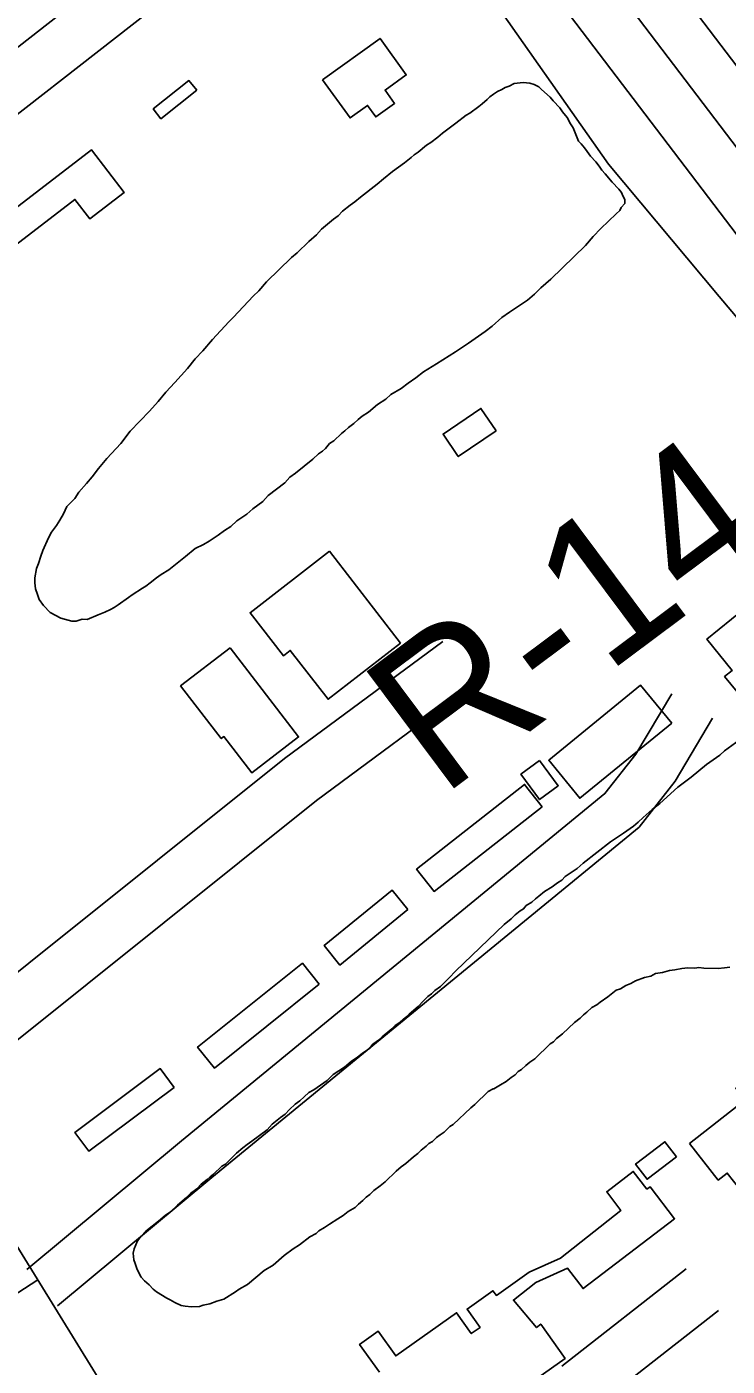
# Model space of a CAD drawing. Extents: x 3892998 to 3931244, y 278583 to 304547.
# Drawn here: x 3901838 to 3902236, y 300842 to 301603 of the extents above; entities that cross this region are included whole.
import ezdxf

# ---------------------------------------------------------------- set-up
doc = ezdxf.new("R2010")
doc.units = 0
for name, color, linetype in [('V-BLDG-OTLN', 7, 'Continuous'), ('V-LEVE-TOET', 7, 'Continuous'), ('V-RIVR-EDGE', 7, 'Continuous'), ('V-RIVR-RANG-IDEN', 7, 'Continuous'), ('V-ROAD-CNTR', 7, 'Continuous'), ('V-SITE-VEGE', 7, 'Continuous'), ('V-SURV-LINE', 7, 'Continuous')]:
    doc.layers.add(name, color=color, linetype=linetype)

msp = doc.modelspace()

# ---------------------------------------------------------------- linework, layer by layer
at = {"layer": 'V-BLDG-OTLN'}
for points in [[(3902006.02, 301573.04), (3902038.67, 301596.49), (3902053.58, 301575.72), (3902041.55, 301567.09), (3902046.96, 301559.55), (3902036.24, 301551.85), (3902031.55, 301558.38), (3902021.65, 301551.27)], [(3901934.43, 301567.03), (3901914.09, 301550.86), (3901909.7, 301556.39), (3901930.04, 301572.56)], [(3901811.62, 301463.8), (3901801.25, 301477.3), (3901806.71, 301481.5), (3901801.39, 301488.43), (3901818.02, 301501.2), (3901823.62, 301493.9), (3901874.72, 301533.12), (3901893.24, 301509), (3901873.65, 301493.96), (3901865.22, 301504.94)], [(3902104.62, 301373.37), (3902083.13, 301358.79), (3902074.46, 301371.57), (3902095.95, 301386.15)], [(3902009.84, 301304.96), (3902050.26, 301252.74), (3902009.08, 301220.86), (3901987.61, 301248.59), (3901983.71, 301245.56), (3901964.75, 301270.05)], [(3902252.54, 301277.74), (3902281.06, 301242.47), (3902253.16, 301219.91), (3902246.1, 301228.64), (3902241.59, 301224.99), (3902234.54, 301233.7), (3902238.86, 301237.2), (3902224.45, 301255.02)], [(3901953.45, 301250.05), (3901992.32, 301199.44), (3901965.74, 301179.03), (3901949.9, 301199.65), (3901948.35, 301198.46), (3901925.32, 301228.45)], [(3902204.46, 301207.19), (3902152.21, 301164.54), (3902134.54, 301186.18), (3902186.78, 301228.84)], [(3902129.39, 301186.05), (3902139.96, 301171.7), (3902129.3, 301163.83), (3902118.72, 301178.18)], [(3902130.75, 301159.75), (3902069.39, 301111.58), (3902059.45, 301124.24), (3902120.81, 301172.41)], [(3902054.53, 301101.27), (3902015.86, 301069.72), (3902006.83, 301080.8), (3902045.49, 301112.35)], [(3902004.09, 301058.84), (3901944.54, 301011.16), (3901934.96, 301023.11), (3901994.51, 301070.8)], [(3901921.68, 301000.21), (3901873.15, 300963.93), (3901865.17, 300974.61), (3901913.71, 301010.88)], [(3902214.6, 300968.28), (3902246.09, 300992.92), (3902240.81, 300999.67), (3902252.25, 301008.62), (3902265.04, 300992.27), (3902267.75, 300994.39), (3902276.35, 300983.4), (3902258.2, 300969.21), (3902265.56, 300959.8), (3902243.19, 300942.3), (3902235.99, 300951.5), (3902230.87, 300947.49)], [(3902207.15, 300960.69), (3902190.42, 300948), (3902183.87, 300956.62), (3902200.61, 300969.32)]]:
    msp.add_lwpolyline(points, close=True, dxfattribs=at)
msp.add_lwpolyline([(3902038.32, 300838.25), (3902027.07, 300854.12), (3902037.65, 300861.62), (3902047.6, 300847.59), (3902082.12, 300872.07), (3902090.52, 300860.22), (3902095.52, 300863.76), (3902088.13, 300874.17), (3902102.86, 300884.61), (3902104.77, 300881.93), (3902123.41, 300895.14), (3902141.27, 300903.2), (3902175.57, 300930.3), (3902167.48, 300940.91), (3902182.63, 300952.46), (3902190.33, 300942.35), (3902192.16, 300943.75), (3902206.08, 300925.5), (3902154.05, 300885.83), (3902145.26, 300897.35), (3902127.27, 300889.28), (3902114.51, 300879.27), (3902127.62, 300863.7), (3902130.02, 300865.63), (3902143.85, 300846.12), (3902117.44, 300827.4)], dxfattribs=at)
at = {"layer": 'V-LEVE-TOET'}
for points in [[(3902168.5, 301524.99), (3902038.75, 301709.7), (3901918.52, 301871.44), (3901809.01, 302021.76), (3901745.83, 302106), (3901659.68, 302197.36), (3901594.38, 302275.41)], [(3902294.62, 301510.73), (3902197.85, 301638.11), (3902121.23, 301740.55), (3902005.81, 301894.77), (3901928.38, 302001.93), (3901853.67, 302102.12), (3901790.35, 302182.01), (3901710.99, 302274.59), (3901708.72, 302277.38)], [(3902735.31, 300761.97), (3902652.53, 300877.86), (3902578.42, 300989.8), (3902501.47, 301102.26), (3902415.56, 301218.68), (3902321.71, 301342.83), (3902231.36, 301449.82), (3902168.5, 301524.99)]]:
    msp.add_lwpolyline(points, dxfattribs=at)
at = {"layer": 'V-RIVR-EDGE'}
msp.add_spline([(3901800, 302280.75), (3901821.35, 302255.34), (3901852.83, 302218.35), (3901878.47, 302180.89), (3901907.49, 302131.77), (3901945.24, 302080.2), (3901978.64, 302034.47), (3902005.75, 302000.41), (3902060.94, 301932.77), (3902101.62, 301884.59), (3902148.1, 301829.11), (3902188.29, 301780.94), (3902273.02, 301676.32), (3902336.45, 301599.91), (3902373.23, 301550.29), (3902435.66, 301461.75), (3902481.16, 301400.45), (3902498.08, 301370.78), (3902573.59, 301268.61), (3902614.73, 301212.18), (3902639.89, 301174.72), (3902676.67, 301122.67), (3902702.33, 301090.07), (3902717.81, 301067.69), (3902729.44, 301058.92), (3902740.57, 301042.38), (3902748.78, 301020.99), (3902799.1, 300946.56), (3902823.28, 300904.74), (3902856.18, 300858.52), (3902877.48, 300828.85), (3902907.5, 300791.87), (3902952.98, 300723.76), (3902991.21, 300669.28), (3903039.12, 300603.11), (3903064.78, 300571.48), (3903083.18, 300547.64), (3903091.39, 300530.14), (3903107.84, 300506.3), (3903122.84, 300483.44), (3903163.5, 300427.49), (3903201.74, 300377.86), (3903235.14, 300335.05), (3903245.78, 300316.08), (3903281.58, 300261.11), (3903312.56, 300219.76), (3903345.46, 300170.63), (3903361.42, 300144.85), (3903395.3, 300097.17), (3903411.74, 300069.94), (3903428.65, 300032.02), (3903446.53, 299997.98), (3903470.24, 299963.44), (3903493.46, 299926.47), (3903530.23, 299871.51), (3903555.4, 299838.91), (3903589.29, 299796.09), (3903617.86, 299762.99), (3903644.98, 299729.9), (3903672.1, 299699.24), (3903702.08, 299649.63), (3903724.35, 299620.44), (3903758.25, 299583.45), (3903801.36, 299535.75), (3903821.21, 299511.9), (3903855.09, 299466.66), (3903910.27, 299394.65), (3903941.22, 299339.21), (3903956.21, 299315.86), (3903981.85, 299275.49), (3904009.44, 299236.08), (3904049.14, 299189.85), (3904076.74, 299156.27)], degree=3, dxfattribs=at)
at = {"layer": 'V-ROAD-CNTR'}
for points in [[(3901560.6, 301352.64), (3901734.12, 301476.6), (3901970.83, 301661.48), (3901989.33, 301680.68), (3901993.89, 301707.28), (3901978.26, 301738.87)], [(3901543.16, 301377.05), (3901716.16, 301500.64), (3901950.7, 301683.82), (3901961.32, 301694.85), (3901962.67, 301702.73), (3901951.37, 301725.56)], [(3901475.41, 301488.9), (3901950.21, 300718.64), (3902361.5, 300048.64), (3902781.22, 299367.23), (3903376.27, 298399.71), (3903987.16, 297400.84), (3904677.96, 296281.17)], [(3901766.64, 301012.96), (3901984.31, 301187.14), (3902074.31, 301253.72)], [(3901785.38, 300989.54), (3902002.61, 301163.36), (3902092.16, 301229.6)], [(3901837.96, 300896.72), (3901925.89, 300969.88), (3902166.49, 301167.23), (3902184.05, 301189.55), (3902204.51, 301223.84)], [(3901855.22, 300875.96), (3901943.09, 300949.06), (3902185.89, 301148.22), (3902206.35, 301174.23), (3902227.7, 301210.01)], [(3902142.08, 300841.77), (3902212.64, 300897.02)], [(3901844.05, 300890.86), (3901803.47, 300864.47)], [(3902160.57, 300818.15), (3902231.13, 300873.4)]]:
    msp.add_lwpolyline(points, dxfattribs=at)
at = {"layer": 'V-SITE-VEGE'}
for points in [[(3901943.47, 301425.42), (3901952.62, 301435.41), (3901955.39, 301438.09), (3901966.52, 301450), (3901969.69, 301453.07), (3901974.07, 301458.07), (3901988.35, 301471.88), (3901991.52, 301474.55), (3901998.26, 301481.07), (3902002.62, 301484.9), (3902005.41, 301487.98), (3902012.14, 301493.71), (3902014.9, 301495.62), (3902017.29, 301498.31), (3902021.64, 301501.75), (3902024.4, 301503.65), (3902027.57, 301506.33), (3902037.06, 301513.58), (3902040.62, 301516.64), (3902045.76, 301520.85), (3902052.48, 301525.81), (3902056.44, 301528.86), (3902058.02, 301530.4), (3902060.39, 301531.92), (3902065.14, 301535.74), (3902067.5, 301537.26), (3902071.46, 301540.32), (3902074.23, 301542.61), (3902081.74, 301548.34), (3902087.67, 301552.92), (3902089.64, 301554.06), (3902094.78, 301557.87), (3902096.75, 301559.4), (3902099.52, 301561.69), (3902101.11, 301563.23), (3902103.09, 301564.75), (3902105.46, 301566.27), (3902107.82, 301567.41), (3902109.79, 301568.54), (3902112.14, 301569.28), (3902114.9, 301570.8), (3902119.98, 301571.49), (3902123.88, 301571.03), (3902126.21, 301570.22), (3902128.91, 301569), (3902130.45, 301567.41), (3902135.45, 301563.03), (3902136.98, 301561.06), (3902140.81, 301557.09), (3902142.33, 301554.72), (3902145.01, 301551.55), (3902146.9, 301548.01), (3902148.42, 301545.65), (3902151.42, 301538.18), (3902152.95, 301536.59), (3902154.86, 301534.22), (3902156.39, 301532.24), (3902158.29, 301529.48), (3902161.36, 301526.31), (3902163.27, 301523.93), (3902164.79, 301521.56), (3902166.71, 301519.58), (3902170.53, 301514.83), (3902174.36, 301510.86), (3902175.89, 301508.89), (3902176.64, 301506.92), (3902177.78, 301504.96), (3902177.74, 301502.61), (3902175.75, 301500.31), (3902174.94, 301498.76), (3902172.96, 301496.84)], [(3902172.96, 301496.84), (3902164.23, 301488.41), (3902159.86, 301483.8), (3902155.48, 301478.8), (3902135.65, 301459.62), (3902130.1, 301454.64), (3902126.53, 301451.19), (3902122.56, 301447.75), (3902112.31, 301440.9), (3902107.96, 301437.85), (3902102.42, 301432.87), (3902098.46, 301429.82), (3902088.99, 301423.34), (3902081.49, 301418.4), (3902070.84, 301411.55), (3902063.35, 301407), (3902059, 301403.56), (3902054.65, 301400.51), (3902050.7, 301397.46), (3902044.79, 301394.05), (3902042.01, 301391.36), (3902037.27, 301388.32), (3902032.13, 301384.11), (3902028.58, 301381.83), (3902026.21, 301379.92), (3902023.83, 301377.62), (3902020.67, 301375.34), (3902018.68, 301373.42), (3902016.7, 301371.89), (3902012.34, 301367.67), (3902009.97, 301366.15), (3902007.59, 301363.46), (3902006, 301361.93), (3902003.63, 301360.41), (3902000.46, 301357.34), (3901990.57, 301349.31), (3901987.41, 301347.02), (3901984.62, 301343.95), (3901975.14, 301336.7), (3901971.96, 301333.24), (3901966.42, 301329.04), (3901962.86, 301325.98), (3901957.33, 301322.17), (3901953.77, 301319.11), (3901950.22, 301316.83), (3901946.66, 301314.16), (3901941.53, 301310.73), (3901938.37, 301308.83), (3901933.65, 301306.57), (3901928.11, 301301.98), (3901918.62, 301294.34), (3901914.28, 301291.68), (3901911.52, 301289.77), (3901907.96, 301287.1), (3901905.59, 301285.2), (3901903.62, 301284.06), (3901897.7, 301280.26), (3901895.72, 301278.73), (3901889.8, 301274.54), (3901887.43, 301273.02), (3901885.46, 301271.88), (3901882.31, 301270.37), (3901878.38, 301268.88), (3901872.1, 301266.25), (3901869.37, 301266.3), (3901865.84, 301265.19), (3901863.5, 301265.23), (3901857.28, 301266.89), (3901851.09, 301270.12), (3901847.26, 301274.09), (3901844.98, 301277.64), (3901843.85, 301280.39), (3901842.73, 301283.53), (3901842.4, 301287.05), (3901842.45, 301289.77), (3901843.32, 301295.22), (3901844.54, 301297.93), (3901845.78, 301302.21), (3901847, 301305.31), (3901850.25, 301312.67), (3901851.87, 301315.76), (3901854.66, 301319.61), (3901856.67, 301322.7), (3901858.67, 301326.18), (3901860.7, 301330.44), (3901865.07, 301335.05), (3901867.47, 301338.52), (3901871.85, 301343.52), (3901875.03, 301347.37), (3901878.62, 301351.99), (3901883.4, 301357.76), (3901891.35, 301366.21), (3901896.54, 301373.15), (3901907.66, 301384.66), (3901912.44, 301390.05), (3901916.82, 301395.43), (3901921.98, 301400.81), (3901929.14, 301408.88), (3901933.53, 301414.27), (3901937.9, 301418.88), (3901943.47, 301425.42)], [(3901948.78, 300955.51), (3901950.75, 300956.65), (3901957.1, 300962.79), (3901960.66, 300965.85), (3901963.03, 300967.76), (3901965.8, 300969.66), (3901974.49, 300976.15), (3901977.27, 300979.22), (3901982.02, 300983.04), (3901984.79, 300984.95), (3901987.17, 300987.64), (3901990.34, 300990.71), (3901993.11, 300992.61), (3901995.49, 300994.91), (3901998.26, 300997.21), (3902001.02, 300998.72), (3902008.52, 301004.06), (3902012.09, 301007.51), (3902018.41, 301011.69), (3902022.37, 301015.14), (3902025.92, 301017.42), (3902028.69, 301019.71), (3902032.64, 301022.38), (3902034.62, 301024.69), (3902037.79, 301026.97), (3902039.77, 301028.89), (3902045.31, 301033.48), (3902047.29, 301035.4), (3902050.06, 301037.3), (3902053.22, 301039.98), (3902055.21, 301041.9), (3902060.35, 301046.1), (3902063.13, 301049.18), (3902065.91, 301051.86), (3902067.89, 301053.39), (3902069.87, 301055.31), (3902073.03, 301057.59), (3902077.79, 301062.2), (3902081.77, 301066.42), (3902109.14, 301092.88), (3902113.1, 301095.94), (3902115.48, 301098.24), (3902118.25, 301100.53), (3902120.22, 301101.67), (3902121.81, 301103.59), (3902124.96, 301105.49), (3902126.95, 301107.41), (3902128.92, 301108.93), (3902132.09, 301111.61), (3902136.43, 301114.27), (3902139.59, 301116.56), (3902141.96, 301118.08), (3902143.94, 301120), (3902150.65, 301124.57), (3902154.21, 301127.63), (3902169.64, 301139.85), (3902177.14, 301144.8), (3902182.67, 301148.61), (3902185.44, 301150.9), (3902188.21, 301153.58), (3902193.36, 301158.18), (3902197.71, 301161.62), (3902208.02, 301170.81), (3902215.53, 301176.54), (3902224.23, 301183.8), (3902231.74, 301189.14), (3902234.51, 301191.43), (3902242.81, 301197.54)], [(3902237.5, 301068.47), (3902234.37, 301068.13), (3902230.85, 301067.8), (3902222.66, 301067.94), (3902219.94, 301068.37), (3902217.59, 301068.02), (3902213.69, 301068.09), (3902210.17, 301067.76), (3902206.26, 301067.04), (3902203.13, 301066.71), (3902199.21, 301065.6), (3902195.29, 301064.89), (3902192.54, 301063.37), (3902189.01, 301062.65), (3902183.91, 301060.79), (3902181.15, 301059.27), (3902178.4, 301058.15), (3902175.25, 301056.25), (3902172.89, 301055.51)], [(3902172.89, 301055.51), (3902168.15, 301051.69), (3902163.8, 301048.64), (3902161.82, 301047.11), (3902159.07, 301045.6), (3902156.29, 301042.92), (3902154.31, 301041.39), (3902152.33, 301039.47), (3902149.17, 301037.18), (3902142.43, 301030.66), (3902138.87, 301027.99), (3902137.28, 301026.07), (3902135.3, 301024.93), (3902126.58, 301016.49), (3902123.81, 301014.59), (3902121.44, 301012.68), (3902119.06, 301010.38), (3902117.09, 301009.24), (3902115.5, 301007.32), (3902113.13, 301005.8), (3902110.36, 301003.5), (3902107.2, 301001.61), (3902103.26, 300999.33), (3902102.87, 300999.34), (3902100.12, 300997.82), (3902092.58, 300990.54), (3902090.21, 300988.63), (3902080.29, 300979.04), (3902078.32, 300977.9), (3902075.14, 300974.83), (3902072.78, 300973.31), (3902070.8, 300971.79), (3902068.42, 300969.48), (3902066.45, 300968.35), (3902064.87, 300966.81), (3902062.09, 300964.52), (3902060.11, 300962.6), (3902057.73, 300960.69), (3902053.38, 300956.86), (3902050.61, 300954.96), (3902047.84, 300952.66), (3902041.5, 300946.53), (3902038.72, 300944.23), (3902035.17, 300941.56), (3902032.79, 300939.26), (3902030.81, 300937.73), (3902028.83, 300935.82), (3902026.45, 300933.91), (3902024.47, 300931.99), (3902020.53, 300929.71), (3902017.76, 300927.42), (3902014.6, 300925.52), (3902009.87, 300922.48), (3902007.11, 300920.58), (3902003.95, 300918.68), (3902002.37, 300917.14), (3901998.82, 300915.25), (3901992.89, 300910.67), (3901989.34, 300908.39), (3901984.2, 300904.58), (3901977.87, 300899.22), (3901972.75, 300896.18), (3901963.24, 300888.15), (3901958.52, 300885.5), (3901956.54, 300883.97), (3901949.83, 300879.79), (3901945.92, 300878.69), (3901941.99, 300877.19), (3901938.07, 300876.48), (3901936.11, 300875.73), (3901931.42, 300875.42), (3901927.92, 300875.87), (3901925.58, 300876.3), (3901922.1, 300877.92), (3901919.39, 300879.53), (3901917.46, 300880.34), (3901911.66, 300883.95), (3901909.74, 300885.55), (3901907.44, 300887.93), (3901904.75, 300890.31), (3901902.83, 300892.3), (3901900.56, 300896.63), (3901899.45, 300900.16), (3901898.7, 300902.12), (3901898.38, 300906.03), (3901898.81, 300908.36), (3901900.84, 300913.01), (3901902.84, 300915.71), (3901905.61, 300918.39), (3901912.73, 300924.13), (3901916.7, 300927.57), (3901919.46, 300929.48), (3901923.43, 300933.31), (3901928.57, 300937.52), (3901930.95, 300939.82), (3901934.51, 300942.48), (3901936.9, 300945.18), (3901940.45, 300947.85), (3901942.04, 300949.38), (3901944.02, 300950.91), (3901948.78, 300955.51)]]:
    msp.add_lwpolyline(points, dxfattribs=at)
at = {"layer": 'V-SURV-LINE'}
for points in [[(3901896.78, 301987.61), (3902460.99, 301245.79)], [(3902437.12, 301227.62), (3901872.91, 301969.44)]]:
    msp.add_lwpolyline(points, dxfattribs=at)

# ---------------------------------------------------------------- texts
at = {"layer": 'V-RIVR-RANG-IDEN'}
msp.add_text('R-14.0', height=83, rotation=36.74193, dxfattribs=at).set_placement((3902073.4, 301164.73))

doc.saveas('drawing.dxf')
